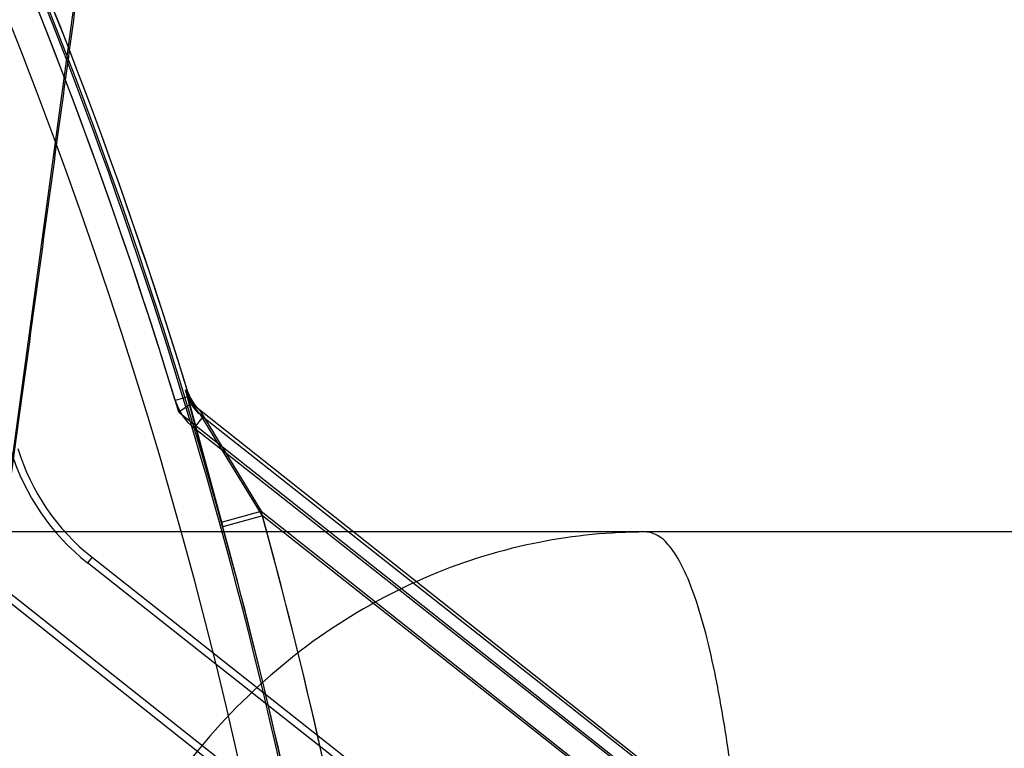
# Model space of a CAD drawing. Header units: millimetres. Extents: x 0 to 297, y 0 to 210.
# Tile 392 of 401: x 242.546 to 242.6058, y 158.8083 to 158.8526. Entities that reach past the tile are written whole.
import ezdxf

# ---------------------------------------------------------------- set-up
doc = ezdxf.new("R2010")
doc.units = ezdxf.units.MM
doc.header["$LTSCALE"] = 16.335
doc.layers.get('0').update_dxf_attribs({"linetype": 'CONTINUOUS'})
for name, color, linetype in [('AXES_REF', 7, 'CONTINUOUS'), ('INTFCLR_1', 7, 'CONTINUOUS'), ('INTFCLR_144815', 7, 'CONTINUOUS'), ('INTFCLR_72935', 7, 'CONTINUOUS')]:
    doc.layers.add(name, color=color, linetype=linetype)

msp = doc.modelspace()

# ---------------------------------------------------------------- linework, layer by layer
at = {"color": 7, "linetype": 'Continuous'}
for radius in [4.8479140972, 4.8475, 4.8164570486]:
    msp.add_circle((241.5069109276, 154.9564782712), radius, dxfattribs=at)
msp.add_arc((241.5069109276, 154.9564782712), 4.8, 278.2771290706, 261.7228709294, dxfattribs=at)
at = {"layer": 'AXES_REF', "color": 7, "linetype": 'Continuous'}
msp.add_arc((241.5069109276, 154.9564782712), 4.91, 113.0826656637, 66.9173343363, dxfattribs=at)
at = {"layer": 'AXES_REF', "color": 9, "linetype": 'Continuous'}
msp.add_arc((241.5069109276, 154.9564782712), 4.4222561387, 94.4118118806, 85.5881881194, dxfattribs=at)
at = {"layer": 'INTFCLR_1', "color": 9, "linetype": 'Continuous'}
for p, q in [((242.5563340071, 158.8297173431), (242.5554907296, 158.8294601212)), ((242.556207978, 158.82981684), (242.5583701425, 158.8217917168)), ((242.5566298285, 158.8277925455), (242.5571761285, 158.8284845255)), ((242.5570490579, 158.828584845), (242.613524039, 158.783999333)), ((242.5607782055, 158.8224555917), (242.5570490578, 158.8285848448)), ((242.5607782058, 158.8224555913), (242.5583701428, 158.8217917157)), ((242.6119749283, 158.7820371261), (242.5607782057, 158.8224555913)), ((242.5504333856, 158.8199437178), (242.5501623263, 158.8196003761))]:
    msp.add_line(p, q, dxfattribs=at)
at = {"layer": 'INTFCLR_1', "color": 6, "linetype": 'Continuous'}
for p, q in [((242.5563340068, 158.8297173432), (242.5562079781, 158.8298168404)), ((242.6065992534, 158.7883429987), (242.5566298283, 158.8277925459)), ((242.6027079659, 158.7781169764), (242.5501623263, 158.8196003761)), ((242.5504333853, 158.8199437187), (242.6031259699, 158.7783443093))]:
    msp.add_line(p, q, dxfattribs=at)
for centre, radius, start, end in [((242.2670507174, 158.7414782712), 0.3024416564, 16.9630954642, 50.66033312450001), ((242.2670507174, 158.7414782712), 0.3015600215, 16.9630954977, 50.6004938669), ((242.2670507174, 158.7414782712), 0.2996810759, 10.8985890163, 42.7086480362), ((242.5587252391, 158.8304467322), 0.0025, 196.9630922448, 231.7098367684), ((242.5587252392, 158.8304467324), 0.0033816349, 196.9630937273, 231.7098301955), ((242.5587252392, 158.8304467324), 0.0138190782, 196.9630953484, 231.7098366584), ((242.5587252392, 158.8304467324), 0.0133816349, 196.9630993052, 231.7098335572)]:
    msp.add_arc(centre, radius, start, end, dxfattribs=at)
at = {"layer": 'INTFCLR_1', "color": 9, "linetype": 'Continuous'}
for centre, radius, start, end in [((242.2670507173, 158.7414782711), 0.302178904, 4.2349584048, 43.61014177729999), ((242.2670507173, 158.7414782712), 0.3046853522, 4.2349578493, 15.4129247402)]:
    msp.add_arc(centre, radius, start, end, dxfattribs=at)
msp.add_open_spline([(242.5570490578, 158.8285848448), (242.5566587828, 158.8288929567), (242.556352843, 158.8293411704), (242.556207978, 158.82981684)], degree=3, dxfattribs=at)
at = {"layer": 'INTFCLR_144815', "color": 7, "linetype": 'Continuous'}
msp.add_line((242.5406068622, 158.7892996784), (242.5634689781, 158.957424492), dxfattribs=at)
at = {"layer": 'INTFCLR_144815', "color": 9, "linetype": 'Continuous'}
msp.add_line((242.6071413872, 158.8214782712), (242.448233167, 158.8214782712), dxfattribs=at)
at = {"layer": 'INTFCLR_144815', "color": 7, "linetype": 'Continuous'}
msp.add_open_spline([(242.5826326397, 159.1257148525), (242.5830270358, 159.125722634), (242.5829847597, 159.1244037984), (242.5830933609, 159.1233782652), (242.5830649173, 159.1220114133), (242.5830261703, 159.1206181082), (242.5829541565, 159.1191448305), (242.582860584, 159.1175609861), (242.5827440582, 159.1158549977), (242.5826215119, 159.1142394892), (242.5825016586, 159.1127574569), (242.5823936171, 159.1114767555), (242.5822717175, 159.1100842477), (242.5821341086, 159.1085642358), (242.5819796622, 159.106911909), (242.5818061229, 159.1051074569), (242.5816088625, 159.1031094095), (242.5813852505, 159.1009016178), (242.5811361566, 159.0984991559), (242.5808576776, 159.0958695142), (242.5805342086, 159.0928764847), (242.5801756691, 159.0896244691), (242.5797765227, 159.0860679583), (242.5793289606, 159.0821444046), (242.5788079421, 159.0776501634), (242.5782200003, 159.0726570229), (242.5775504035, 159.0670512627), (242.5767915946, 159.0607852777), (242.5759138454, 159.0536322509), (242.5749165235, 159.0456053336), (242.5737774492, 159.0365440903), (242.5724849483, 159.0263738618), (242.5710557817, 159.0152417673), (242.5694912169, 159.0031652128), (242.5678182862, 158.9903568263), (242.566023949, 158.9767188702), (242.5641351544, 158.9624564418), (242.5621568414, 158.9476051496), (242.560101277, 158.9322540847), (242.5579531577, 158.9162868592), (242.5556983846, 158.8995988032), (242.5533523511, 158.882304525), (242.5509465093, 158.8646342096), (242.548490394, 158.8466545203), (242.545962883, 158.8282090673), (242.5433263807, 158.8090242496), (242.5415286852, 158.7959797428), (242.5406068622, 158.7892996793)], degree=3, knots=[0, 0, 0, 0, 0.0034886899, 0.0071800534, 0.0109842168, 0.015031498, 0.0196690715, 0.0239789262, 0.0290766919, 0.0347873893, 0.0383085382, 0.04222623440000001, 0.0461540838, 0.05067084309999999, 0.05572407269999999, 0.06083082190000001, 0.0667029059, 0.0734805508, 0.0804562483, 0.0880639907, 0.0968669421, 0.1070805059, 0.1169988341, 0.1285179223, 0.1420051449, 0.1570117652, 0.1729819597, 0.1919344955, 0.2128325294, 0.2367173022, 0.263469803, 0.2936002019, 0.327385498, 0.3627292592, 0.4012969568, 0.4416240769, 0.4843818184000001, 0.5285341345, 0.5741280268, 0.6213572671, 0.6710193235, 0.7230570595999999, 0.7757074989, 0.8287361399, 0.883544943, 0.9403621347, 1, 1, 1, 1], dxfattribs=at)
at = {"layer": 'INTFCLR_144815', "color": 9, "linetype": 'Continuous'}
for points, knots in [([(242.5840494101, 158.8214782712), (242.5818849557, 158.8214782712), (242.5774090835, 158.8210410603), (242.5707841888, 158.8190148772), (242.5644035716, 158.8155177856), (242.5586738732, 158.8106354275), (242.5539461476, 158.8046214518), (242.5504549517, 158.7978522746), (242.5482841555, 158.7907573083), (242.5476592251, 158.7859318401), (242.5475461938, 158.7835717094)], [0, 0, 0, 0, 0.1120066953, 0.2310131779, 0.3561439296, 0.4858595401, 0.6179059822, 0.7494999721, 0.8777274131, 1, 1, 1, 1]), ([(242.5911311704, 158.7646184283), (242.5911549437, 158.766577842), (242.591178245, 158.7704548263), (242.5911409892, 158.7762075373), (242.5910489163, 158.7809197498), (242.5909373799, 158.7846086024), (242.5908045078, 158.7881329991), (242.5905972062, 158.7923457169), (242.5903256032, 158.7964269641), (242.5900714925, 158.7995295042), (242.5898065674, 158.8023799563), (242.5894426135, 158.8056749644), (242.5890094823, 158.8087830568), (242.5886291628, 158.8110511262), (242.588256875, 158.813020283), (242.5877727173, 158.8151823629), (242.5871259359, 158.8174050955), (242.5864434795, 158.8191506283), (242.5857234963, 158.820421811), (242.5849564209, 158.8212525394), (242.5843256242, 158.8214782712), (242.5840494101, 158.8214782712)], [0, 0, 0, 0, 0.1006137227, 0.1990616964, 0.2953725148, 0.3426006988, 0.3885512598, 0.4764601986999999, 0.5591551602, 0.5985535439, 0.6362909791, 0.7061403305, 0.7687465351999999, 0.7973879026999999, 0.8242121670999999, 0.8716406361, 0.9110876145, 0.9429853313, 0.9676389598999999, 0.9858177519, 1, 1, 1, 1])]:
    msp.add_open_spline(points, degree=3, knots=knots, dxfattribs=at)
at = {"layer": 'INTFCLR_72935', "color": 6, "linetype": 'Continuous'}
for p, q in [((242.5561142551, 158.8301230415), (242.5562406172, 158.8300229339)), ((242.5564671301, 158.8292797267), (242.5557033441, 158.8287600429)), ((242.5569512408, 158.8288962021), (242.55646713, 158.8292797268)), ((242.5557033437, 158.8287600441), (242.6080773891, 158.7872680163)), ((242.5422715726, 158.8197062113), (242.5790345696, 158.7905816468)), ((242.57932994, 158.790905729), (242.542653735, 158.8199615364))]:
    msp.add_line(p, q, dxfattribs=at)
at = {"layer": 'INTFCLR_72935', "color": 9, "linetype": 'Continuous'}
for p, q in [((242.5582932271, 158.8220701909), (242.556114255, 158.8301230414)), ((242.6136236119, 158.7839989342), (242.5569512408, 158.8288962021)), ((242.5569512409, 158.8288962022), (242.5607006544, 158.8227363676)), ((242.5582932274, 158.8220701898), (242.5607006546, 158.8227363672)), ((242.5607006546, 158.8227363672), (242.6120711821, 158.7820393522))]:
    msp.add_line(p, q, dxfattribs=at)
at = {"layer": 'INTFCLR_72935', "color": 6, "linetype": 'Continuous'}
for centre, radius, start, end in [((242.2670507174, 158.7414782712), 0.3024416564, 16.876440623, 50.6603330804), ((242.2670507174, 158.7414782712), 0.3015600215, 16.8240833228, 50.6004938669), ((242.2670507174, 158.7414782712), 0.3020694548, 9.9390037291, 43.6299210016), ((242.5586310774, 158.8307548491), 0.0025, 197.0236291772, 231.6128554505)]:
    msp.add_arc(centre, radius, start, end, dxfattribs=at)
at = {"layer": 'INTFCLR_72935', "color": 9, "linetype": 'Continuous'}
for centre, radius, start, end in [((242.2670507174, 158.7414782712), 0.3046853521, 4.2349578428, 15.4677013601), ((242.2670507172, 158.7414782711), 0.3021874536, 4.2349584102, 15.4677019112)]:
    msp.add_arc(centre, radius, start, end, dxfattribs=at)
msp.add_open_spline([(242.556114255, 158.8301230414), (242.5562589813, 158.8296496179), (242.5565632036, 158.829203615), (242.5569512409, 158.8288962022)], degree=3, dxfattribs=at)

doc.saveas('drawing.dxf')
